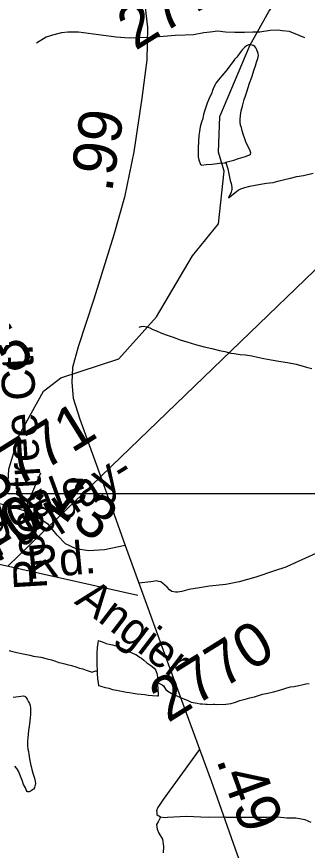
# Model space of a CAD drawing. Extents: x 2001466 to 31450019, y -30647475 to 847247.
# Drawn here: x 2062888 to 2064558, y 656127 to 660912 of the extents above; entities that cross this region are included whole.
import ezdxf

# ---------------------------------------------------------------- set-up
doc = ezdxf.new("R2010")
doc.units = 0
for name, color, linetype in [('Exist Hydrographic Misc Water Feature', 7, 'Continuous'), ('Exist Road Non-System Type 51', 7, 'Continuous'), ('Exist Road Secondary Mileage Hundredths English Label', 7, 'Continuous'), ('Exist Road Secondary Type 51 Attributed', 7, 'Continuous'), ('Exist Road Secondary Type 51 Label', 7, 'Continuous'), ('Exist Road Secondary Type 51 Number Label', 7, 'Continuous'), ('Exist Utilities Electrical Transmission Line', 7, 'Continuous'), ('Map Preparation Inset Cut Line', 7, 'Continuous')]:
    doc.layers.add(name, color=color, linetype=linetype)

msp = doc.modelspace()

# ---------------------------------------------------------------- linework, layer by layer
at = {"layer": 'Exist Hydrographic Misc Water Feature'}
for points in [[(2064271.3, 660824.8), (2064337, 660941.2), (2064520.1, 661200), (2064861.2, 661534.3), (2064919, 661634.8), (2065119.1, 661834.2), (2065477.1, 662010.6), (2065597.8, 662180)], [(2062836.3, 658173.9), (2062843, 658314.1), (2062901.1, 658506.5), (2063041.9, 658762.8), (2063142, 658839.6), (2063475, 658947.6), (2063690.9, 659189.3), (2063898, 659539.4), (2064047.9, 659723.3), (2064080.9, 660024.5), (2064047.1, 660133.5), (2064055.1, 660340), (2064229, 660749.8), (2064271.3, 660824.8)], [(2064235.9, 660750.3), (2064231.8, 660750.3), (2064220, 660750.2), (2064207.9, 660744.2), (2064198, 660736.2), (2064183.9, 660722.2), (2064172, 660706.2), (2064158, 660688.2), (2064152.1, 660680.1), (2064140, 660666.1), (2064132, 660654.1), (2064118, 660638.1), (2064112.1, 660630), (2064102.3, 660616), (2064090.2, 660600), (2064066.2, 660572), (2064048.3, 660550), (2064032.3, 660529.9), (2064026.4, 660519.9), (2064016.3, 660497.9), (2064012.4, 660487.9), (2064006.5, 660469.9), (2063998.5, 660451.9), (2063992.6, 660437.9), (2063982.5, 660415.9), (2063974.5, 660391.8), (2063966.7, 660369.8), (2063960.6, 660349.8), (2063956.7, 660327.8), (2063950.7, 660305.8), (2063942.7, 660279.9), (2063938.8, 660253.8), (2063934.9, 660229.8), (2063932.9, 660197.8), (2063931, 660157.9), (2063931, 660139.9), (2063931, 660125.9), (2063931.2, 660107.8), (2063935.1, 660089.8), (2063943.1, 660063.8), (2063947.2, 660061.8), (2063951.1, 660059.9), (2063977.2, 660063.9), (2064011.2, 660066), (2064053.2, 660072.1), (2064083.2, 660074.1), (2064089.1, 660076.1)], [(2064089.1, 660076.1), (2064135.1, 660088.2), (2064162.9, 660098.3), (2064202.9, 660110.3), (2064225.1, 660118.3), (2064231, 660122.4), (2064233.1, 660130.4), (2064229, 660142.4), (2064216.9, 660166.4), (2064206.8, 660188.4), (2064198.8, 660210.3), (2064190.8, 660232.3), (2064182.8, 660256.3), (2064178.7, 660276.3), (2064174.6, 660290.2), (2064172.6, 660306.2), (2064172.6, 660322.2), (2064174.6, 660344.2), (2064178.5, 660372.2), (2064184.5, 660398.2), (2064188.6, 660414.2), (2064194.3, 660436.3), (2064202.3, 660458.3), (2064210.3, 660480.3), (2064226.3, 660530.3), (2064238.2, 660564.3), (2064252.1, 660608.4), (2064259.9, 660630.3), (2064266.1, 660650.3), (2064274.1, 660672.3), (2064278, 660688.3), (2064275.9, 660700.4), (2064267.9, 660722.4), (2064262, 660732.4), (2064255.8, 660740.3), (2064246, 660746.3), (2064235.9, 660750.3)], [(2064089.1, 660076.1), (2064095.1, 660056.1), (2064101.2, 660038.2), (2064107.2, 660010.2), (2064111.3, 659990.2), (2064115.2, 659972.2), (2064119.5, 659954.2), (2064123.4, 659934.2), (2064123.4, 659920.2), (2064119.5, 659904.2), (2064115.4, 659896.2), (2064109.4, 659882.2), (2064105.5, 659872.2)], [(2064105.5, 659872.2), (2064151.5, 659908.3), (2064161.3, 659916.3), (2064175.5, 659924.3), (2064199.4, 659932.3), (2064227.3, 659938.4), (2064289.3, 659950.5), (2064323.3, 659956.6), (2064361.2, 659960.6), (2064387.3, 659968.7), (2064433.2, 659978.8), (2064461.3, 659984.8), (2064497.2, 659994.9), (2064535.1, 660001), (2064591.1, 660013.1)], [(2063591.1, 659129.4), (2063603, 659133.4), (2063616.9, 659135.5), (2063634.9, 659131.5), (2063653, 659125.5), (2063671, 659117.5), (2063690.9, 659109.6), (2063717, 659097.6), (2063746.9, 659085.7), (2063787.1, 659071.8), (2063827.1, 659057.9), (2063865, 659045.9), (2063915, 659030), (2063965.1, 659018.1), (2064009.2, 659008.2), (2064053, 658996.3), (2064083.2, 658990.3), (2064119.1, 658980.4), (2064137.1, 658978.5), (2064171.2, 658972.5), (2064203.1, 658970.6), (2064239, 658964.7), (2064271, 658958.7), (2064307.1, 658950.8), (2064349.1, 658942.9), (2064405.1, 658933), (2064443, 658927), (2064493.1, 658917.1), (2064553.2, 658901.2), (2064583.1, 658893.3)], [(2062658.5, 657320), (2062664.4, 657318), (2062702.4, 657308.1), (2062728.4, 657302.1), (2062772.5, 657292.2), (2062802.4, 657286.3), (2062850.4, 657272.4), (2062888.5, 657262.5), (2062924.6, 657254.5), (2062964.6, 657246.6), (2062984.5, 657242.6), (2063026.5, 657236.7)], [(2063352.6, 657157.3), (2063352.6, 657165.3), (2063350.5, 657187.3), (2063350.5, 657209.4), (2063350.5, 657231.3), (2063350.5, 657261.3), (2063352.4, 657291.3), (2063356.3, 657317.3), (2063358.3, 657331.3), (2063368.4, 657327.3), (2063384.4, 657321.4), (2063402.4, 657315.4), (2063420.2, 657311.5), (2063438.3, 657307.5), (2063452.2, 657303.5), (2063466.4, 657299.5), (2063480.3, 657293.6), (2063492.2, 657287.6), (2063512.3, 657277.6), (2063524.4, 657271.6), (2063558.2, 657257.7), (2063572.4, 657251.8), (2063582.4, 657245.8), (2063594.3, 657235.8), (2063604.4, 657229.9), (2063618.5, 657217.9), (2063636.4, 657203.9), (2063658.5, 657187.9), (2063666.5, 657182), (2063678.6, 657172), (2063684.6, 657164), (2063688.7, 657154), (2063692.6, 657142), (2063694.6, 657134.1), (2063696.7, 657120.1), (2063696.7, 657108), (2063696.7, 657090)], [(2063026.5, 657236.7), (2063062.6, 657226.8), (2063088.5, 657220.8), (2063110.6, 657212.9), (2063130.5, 657204.9), (2063142.6, 657202.9), (2063164.5, 657197), (2063178.5, 657193), (2063202.5, 657189.1), (2063228.5, 657181.2), (2063248.6, 657173.2), (2063268.5, 657169.2), (2063286.6, 657161.2), (2063304.6, 657155.3), (2063316.5, 657151.3), (2063320.6, 657149.3), (2063326.5, 657151.3), (2063330.6, 657153.3), (2063336.6, 657155.3), (2063342.5, 657157.3), (2063352.6, 657157.3)], [(2063696.7, 657090), (2063696.7, 657086), (2063696.7, 657078), (2063698.7, 657056), (2063698.7, 657046), (2063700.8, 657026), (2063700.8, 657016), (2063700.8, 657012), (2063696.9, 657012), (2063668.8, 657014), (2063642.7, 657016), (2063624.9, 657019.9), (2063602.7, 657021.8), (2063580.8, 657023.8), (2063556.8, 657027.8), (2063536.7, 657031.7), (2063518.9, 657033.7), (2063490.8, 657039.7), (2063470.9, 657043.6), (2063440.8, 657049.5), (2063418.8, 657055.5), (2063398.7, 657059.5), (2063372.9, 657067.4), (2063360.8, 657071.4), (2063358.7, 657089.4), (2063354.6, 657113.4), (2063352.8, 657141.3), (2063352.6, 657157.3)], [(2063696.7, 657090), (2063708.8, 657084), (2063716.8, 657082), (2063724.8, 657078.1), (2063730.7, 657072.1), (2063736.6, 657062.1), (2063744.6, 657050.1), (2063756.7, 657040.1), (2063774.8, 657030.1), (2063790.8, 657022.2), (2063808.8, 657014.2), (2063828.7, 657004.3), (2063848.8, 656996.4), (2063870.7, 656986.4), (2063890.8, 656978.4), (2063912.8, 656974.5), (2063924.9, 656972.5), (2063942.7, 656968.5), (2063954.8, 656968.5), (2063972.9, 656966.5), (2063982.7, 656966.6), (2064002.8, 656964.6), (2064016.7, 656966.7), (2064024.7, 656966.7), (2064036.8, 656964.7)], [(2064036.8, 656964.7), (2064088.7, 656966.8), (2064120.7, 656970.8), (2064144.9, 656976.9), (2064170.7, 656986.9), (2064200.7, 656995), (2064226.7, 657003), (2064254.6, 657009.1), (2064300.7, 657023.2), (2064330.7, 657029.2), (2064362.5, 657037.3), (2064392.6, 657045.4), (2064422.5, 657053.4), (2064440.6, 657059.4), (2064460.5, 657065.5), (2064480.6, 657067.5), (2064508.5, 657073.6), (2064526.5, 657077.6), (2064548.4, 657083.6), (2064568.3, 657085.7)], [(2062868.9, 657006.5), (2062899, 657010.5), (2062926.9, 657014.6), (2062932.8, 657012.6), (2062936.9, 657010.7), (2062940.8, 657006.7), (2062949, 656994.6), (2062957, 656980.6), (2062961.1, 656970.6), (2062965, 656958.7), (2062967.1, 656942.7), (2062967.1, 656932.7), (2062967.1, 656918.7), (2062967.1, 656906.7), (2062965.2, 656888.7), (2062963.2, 656870.7), (2062961.1, 656852.7), (2062959.3, 656838.7), (2062955.4, 656816.7), (2062953.3, 656792.7), (2062951.5, 656774.7), (2062949.5, 656752.7), (2062949.5, 656738.7), (2062949.5, 656726.7), (2062951.5, 656708.7), (2062955.6, 656694.7), (2062957.7, 656678.7), (2062959.5, 656666.7), (2062961.5, 656652.7), (2062965.6, 656632.8), (2062969.8, 656614.8), (2062971.6, 656608.8), (2062975.7, 656590.8), (2062981.8, 656570.8), (2062987.8, 656546.8), (2062991.9, 656534.8), (2062993.7, 656522.8), (2062996, 656510.8), (2062993.9, 656500.9), (2062991.9, 656496.9), (2062989.8, 656486.8), (2062983.9, 656478.8), (2062980, 656474.8), (2062972, 656468.8), (2062959.9, 656462.8), (2062951.9, 656462.8), (2062948, 656464.8), (2062941.9, 656474.7), (2062938, 656486.7), (2062927.9, 656504.7), (2062921.8, 656524.7), (2062913.8, 656542.6), (2062905.8, 656562.6), (2062897.8, 656582.6), (2062889.6, 656596.7), (2062877.7, 656610.6)]]:
    msp.add_lwpolyline(points, dxfattribs=at)
at = {"layer": 'Exist Road Non-System Type 51'}
for points in [[(2063634.9, 660792.5), (2063534.8, 660788.5), (2063458.9, 660794), (2063329.2, 660810.7), (2063243.5, 660822.4), (2063181.5, 660823.7), (2063145.4, 660818.4), (2063093.1, 660805.5), (2063056.9, 660794.2), (2063002.2, 660759.3)], [(2063634.9, 660792.5), (2063731, 660800.5), (2063799.1, 660805.1), (2063855.2, 660808), (2063903.2, 660809), (2063963.5, 660821.8), (2063999.5, 660825.1), (2064043.6, 660830.2), (2064087.5, 660825.3), (2064141.5, 660822.2), (2064197.5, 660823), (2064245.5, 660824.1), (2064271.3, 660824.8)], [(2064271.3, 660824.8), (2064285.5, 660825.2), (2064343.7, 660834.1), (2064389.8, 660837.1), (2064413.7, 660832.6), (2064453.6, 660829.8), (2064540.9, 660792.1)], [(2064606.6, 657830.7), (2064548, 657803.9), (2064487.5, 657777.1), (2064435, 657752.2), (2064368.6, 657731.5), (2064261.8, 657695.7), (2064165.3, 657667.7), (2064089, 657653.2), (2063994.8, 657643.1), (2063938.6, 657634.3), (2063876.4, 657623.5), (2063836.1, 657612.4), (2063814.1, 657608.8), (2063808.1, 657608.9), (2063800.1, 657609.1), (2063780.2, 657613.5), (2063766.3, 657621.8), (2063752.7, 657638), (2063725.1, 657660.6), (2063715.3, 657668.8), (2063703.3, 657671.1), (2063693.4, 657673.3), (2063659.3, 657667.9), (2063590.2, 657661.5)], [(2063713.8, 656316.8), (2063696, 656329.2), (2063694.3, 656343.2), (2063692.5, 656355.3), (2063698.9, 656371.1), (2063709.2, 656384.9), (2063731.8, 656418.5), (2063938.9, 656704.5)], [(2063713.8, 656316.8), (2063701.2, 656291.1), (2063690.9, 656275.3), (2063694.4, 656249.2), (2063703.9, 656225), (2063725.2, 656190.6), (2063732.3, 656148.5), (2063729.6, 656112.5)], [(2064089.8, 656317.2), (2063987.7, 656315.3), (2063863.9, 656321.8), (2063753.7, 656316), (2063735.7, 656314.4), (2063713.8, 656316.8)], [(2064089.8, 656317.2), (2064325.8, 656318.4), (2064385.8, 656319.2), (2064439.7, 656314.1), (2064491.7, 656313), (2064543.5, 656304), (2064577.2, 656289.3)]]:
    msp.add_lwpolyline(points, dxfattribs=at)
at = {"layer": 'Exist Road Secondary Type 51 Attributed'}
for points in [[(2062741.4, 662783.1), (2062972.3, 662382.7), (2063383.3, 661633.3), (2063501.5, 661400.9), (2063595.4, 661164.3), (2063625, 660982.7), (2063639.8, 660849.6), (2063635.5, 660663.7), (2063607, 660443.9), (2063560.6, 660135.5), (2063507.8, 659875.7), (2063447.1, 659660.2), (2063331, 659291.5), (2063241.8, 659018), (2063209.1, 658898.6), (2063204.9, 658812), (2063213.3, 658723.3), (2063251.3, 658602.8), (2063385.4, 658233.1), (2063511.5, 657876.1)], [(2062933.1, 658076.8), (2063026, 658293.4)], [(2062933.1, 658076.8), (2062799, 658114.9), (2062533.6, 658178.2), (2062374.2, 658211)], [(2063511.5, 657876.1), (2063391.7, 657852.9), (2063299.9, 657845.5), (2063230.2, 657857.1), (2063167.9, 657886.7), (2063120.4, 657936.3), (2063070.8, 657997.6), (2062996.4, 658045.1), (2062933.1, 658076.8)], [(2063511.5, 657876.1), (2063619.2, 657582.5), (2063752.2, 657212.8), (2064004.5, 656526.2), (2064154.3, 656103.7), (2064315.8, 655674.8), (2064400.8, 655428.7)]]:
    msp.add_lwpolyline(points, dxfattribs=at)
at = {"layer": 'Exist Utilities Electrical Transmission Line'}
for p, q in [((2063369.4, 658270.5), (2063269, 658173.9)), ((2063269, 658173.9), (2063090.9, 658002.5)), ((2063090.9, 658002.5), (2062838.1, 657759.2))]:
    msp.add_line(p, q, dxfattribs=at)
for points in [[(2063583.7, 657590.1), (2059873.3, 658420.5), (2058009.5, 660180.5), (2056432.8, 660774), (2050997.3, 663369.7), (2049560.3, 664054.6)], [(2066503.8, 661292), (2063433.4, 658332.1), (2063369.4, 658270.5)]]:
    msp.add_lwpolyline(points, dxfattribs=at)
at = {"layer": 'Map Preparation Inset Cut Line'}
for p, q in [((2062948, 658173.9), (2062836.3, 658173.9)), ((2062982, 658173.9), (2062948, 658173.9)), ((2063269, 658173.9), (2062982, 658173.9)), ((2063404.3, 658173.9), (2063269, 658173.9)), ((2066379.7, 658173.9), (2063404.3, 658173.9))]:
    msp.add_line(p, q, dxfattribs=at)

# ---------------------------------------------------------------- texts
at = {"layer": 'Exist Road Secondary Mileage Hundredths English Label'}
for s, rotation, p in [('.99', 81.4369, (2063435.5, 659899)), ('.13', 323.1132, (2062972.1, 658168.7)), ('.49', 289.93, (2064032.4, 656648))]:
    msp.add_text(s, height=250, rotation=rotation, dxfattribs=at).set_placement(p)
at = {"layer": 'Exist Road Secondary Type 51 Label'}
for s, rotation, p in [('Rocktree Ct.', 93.4737, (2063064, 657628.4)), ('Fuquay-', 31.918, (2062778.7, 657778.5)), ('Farmingdale', 20.0223, (2061982.4, 657661)), ('Rd.', 5.339, (2062956.7, 657683.4)), ('Angier', 322.5534, (2063214.4, 657547.9))]:
    msp.add_text(s, height=190, rotation=rotation, dxfattribs=at).set_placement(p)
at = {"layer": 'Exist Road Secondary Type 51 Number Label'}
for s, p in [('2770', (2063569.6, 660714.4)), ('3775', (2062372.6, 658559.9)), ('3771', (2062731.5, 658109.4)), ('3770', (2062420.3, 657583.3)), ('2770', (2063756.4, 656856.3))]:
    msp.add_text(s, height=250, rotation=31.918, dxfattribs=at).set_placement(p)

doc.saveas('drawing.dxf')
